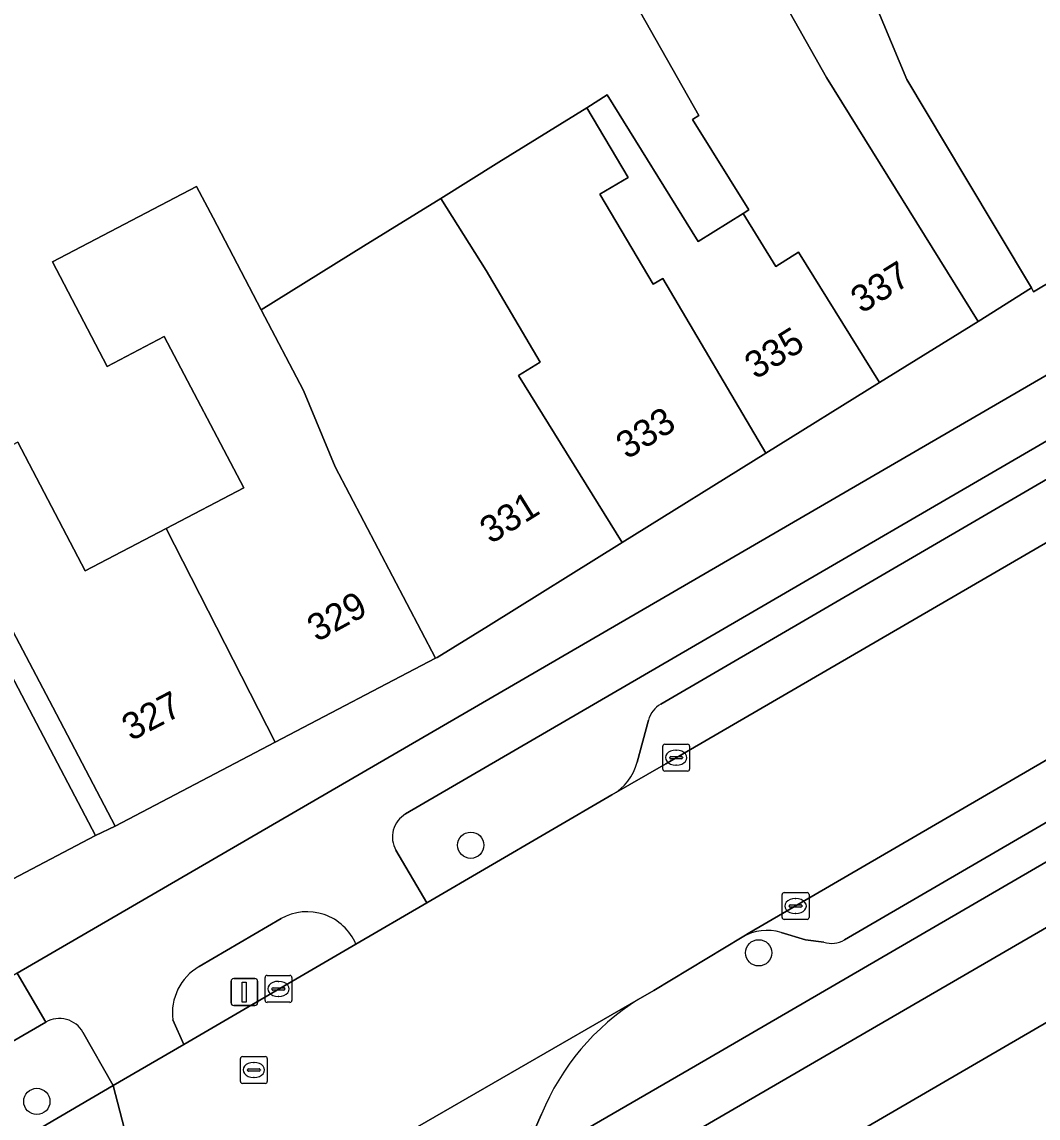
# Model space of a CAD drawing. Extents: x 163008 to 163854, y 382777 to 383982.
# Drawn here: x 163406.03 to 163443.89, y 383651.06 to 383691.89 of the extents above; entities that cross this region are included whole.
import ezdxf

# ---------------------------------------------------------------- set-up
doc = ezdxf.new("R2010")
doc.units = 0
for name, color, linetype in [('IMGEO_Boom', 7, 'Continuous'), ('IMGEO_Erf', 7, 'Continuous'), ('IMGEO_Fietspad_open', 7, 'Continuous'), ('IMGEO_Kolk', 7, 'Continuous'), ('IMGEO_Lichtmast', 7, 'Continuous'), ('IMGEO_Pand', 7, 'Continuous'), ('IMGEO_Pand_nummerreeks', 7, 'Continuous'), ('IMGEO_Parkeervlak_open', 7, 'Continuous'), ('IMGEO_Rijbaan_lokaal_gesloten', 7, 'Continuous'), ('IMGEO_Rioolput', 7, 'Continuous'), ('IMGEO_Verkeerseiland_open', 7, 'Continuous'), ('IMGEO_Voetpad_open', 7, 'Continuous')]:
    doc.layers.add(name, color=color, linetype=linetype)

msp = doc.modelspace()

# ---------------------------------------------------------------- linework, layer by layer
at = {"layer": 'IMGEO_Boom'}
for centre in [(163422.752, 383661.225), (163433.477, 383657.215), (163406.588, 383651.68)]:
    msp.add_circle(centre, 0.489, dxfattribs=at)
at = {"layer": 'IMGEO_Erf'}
for points in [[(163431.078, 383698.565), (163436.007, 383689.829), (163441.65, 383680.738), (163443.635, 383681.983), (163441.156, 383686.136), (163438.999, 383689.749), (163431.669, 383707.284)], [(163405.881, 383676.236), (163408.393, 383671.443), (163411.405, 383673.022), (163414.293, 383674.535), (163411.336, 383680.176), (163409.208, 383679.061), (163407.167, 383682.955), (163412.538, 383685.769), (163413.155, 383684.591), (163414.948, 383681.17), (163418.762, 383683.538), (163421.633, 383685.32), (163423.802, 383686.667), (163427.07, 383688.696), (163427.837, 383689.173), (163431.223, 383683.719), (163432.894, 383684.756), (163433.116, 383684.894), (163431.015, 383688.265), (163431.242, 383688.406), (163426.855, 383696.182)], [(163404.631, 383669.475), (163406.447, 383666.011), (163408.768, 383661.582), (163409.507, 383661.933), (163407.186, 383666.362), (163405.326, 383669.911)]]:
    msp.add_lwpolyline(points, dxfattribs=at)
at = {"layer": 'IMGEO_Fietspad_open'}
for points in [[(163654.435, 383791.132), (163574.956, 383750), (163569.257, 383747.053), (163512.387, 383717.643), (163500, 383711.017), (163491.247, 383706.08), (163405.856, 383656.462), (163406.925, 383654.632)], [(163420.325, 383662.389), (163492.316, 383704.277), (163500, 383708.628), (163513.275, 383715.72), (163519.272, 383718.8), (163525.007, 383721.799), (163528.75, 383723.714), (163529.926, 383724.337), (163570.311, 383745.236)], [(163427.493, 383648.464), (163436.715, 383653.813), (163500, 383690.548), (163503.018, 383692.292)], [(163473.864, 383677.858), (163431.12, 383653.01), (163425.936, 383649.997)], [(163418.475, 383657.537), (163421.114, 383659.076), (163419.966, 383661.043)], [(163412.635, 383656.704), (163415.684, 383658.493)], [(163396.885, 383648.825), (163406.925, 383654.632), (163405.856, 383656.462), (163395.934, 383650.697)], [(163408.307, 383654.256), (163409.429, 383652.27), (163412.069, 383653.803), (163411.656, 383654.718)]]:
    msp.add_lwpolyline(points, dxfattribs=at)
for centre, radius, start, end in [((163420.816, 383661.537), 0.983, 119.9429, 210.189), ((163416.653, 383656.77), 1.977, 22.8312, 119.3531), ((163413.629, 383654.98), 1.99, 119.964, 187.554), ((163407.43, 383653.759), 1.009, 29.5412, 120.0187)]:
    msp.add_arc(centre, radius, start, end, dxfattribs=at)
at = {"layer": 'IMGEO_Kolk'}
for p, q in [((163429.903, 383664.062), (163429.903, 383664.914)), ((163429.978, 383664.988), (163430.83, 383664.988)), ((163430.391, 383664.768), (163430.416, 383664.768)), ((163430.904, 383664.914), (163430.904, 383664.062)), ((163430.162, 383664.482), (163430.162, 383664.494)), ((163430.6, 383664.445), (163430.202, 383664.445)), ((163430.205, 383664.531), (163430.603, 383664.531)), ((163430.646, 383664.494), (163430.646, 383664.482)), ((163430.83, 383663.988), (163429.978, 383663.988)), ((163430.414, 383664.208), (163430.389, 383664.208)), ((163434.426, 383659.458), (163435.278, 383659.458)), ((163434.351, 383658.532), (163434.351, 383659.384)), ((163434.839, 383659.238), (163434.864, 383659.238)), ((163435.352, 383659.384), (163435.352, 383658.532)), ((163434.61, 383658.952), (163434.61, 383658.964)), ((163435.048, 383658.915), (163434.65, 383658.915)), ((163434.653, 383659.001), (163435.051, 383659.001)), ((163434.862, 383658.678), (163434.837, 383658.678)), ((163435.094, 383658.964), (163435.094, 383658.952)), ((163435.278, 383658.458), (163434.426, 383658.458)), ((163415.088, 383655.446), (163415.088, 383656.298)), ((163415.163, 383656.372), (163416.015, 383656.372)), ((163416.089, 383656.298), (163416.089, 383655.446)), ((163415.347, 383655.866), (163415.347, 383655.878)), ((163415.785, 383655.829), (163415.387, 383655.829)), ((163415.39, 383655.915), (163415.788, 383655.915)), ((163415.576, 383656.152), (163415.601, 383656.152)), ((163415.831, 383655.878), (163415.831, 383655.866)), ((163415.599, 383655.592), (163415.574, 383655.592)), ((163416.015, 383655.372), (163415.163, 383655.372))]:
    msp.add_line(p, q, dxfattribs=at)
for points in [[(163429.903, 383664.062), (163429.903, 383664.914)], [(163429.978, 383664.988), (163430.83, 383664.988)], [(163430.904, 383664.914), (163430.904, 383664.062)], [(163430.83, 383663.988), (163429.978, 383663.988)], [(163434.426, 383659.458), (163435.278, 383659.458)], [(163434.351, 383658.532), (163434.351, 383659.384)], [(163435.352, 383659.384), (163435.352, 383658.532)], [(163435.278, 383658.458), (163434.426, 383658.458)], [(163415.088, 383655.446), (163415.088, 383656.298)], [(163415.163, 383656.372), (163416.015, 383656.372)], [(163416.089, 383656.298), (163416.089, 383655.446)], [(163416.015, 383655.372), (163415.163, 383655.372)]]:
    msp.add_lwpolyline(points, dxfattribs=at)
for centre, radius, start, end in [((163429.98, 383664.912), 0.0765, 91.552, 178.448), ((163429.98, 383664.912), 0.0765, 91.552, 178.448), ((163430.828, 383664.912), 0.0765, 1.552, 88.448), ((163430.828, 383664.912), 0.0765, 1.552, 88.448), ((163430.202, 383664.491), 0.0403, 85.8775, 175.7526), ((163430.199, 383664.481), 0.0366, 178.938, 274.7102), ((163430.603, 383664.488), 0.043, 264.8664, 352.4533), ((163430.607, 383664.493), 0.0386, 1.7309, 96.639), ((163429.98, 383664.064), 0.0765, 181.552, 268.448), ((163429.98, 383664.064), 0.0765, 181.552, 268.448), ((163430.828, 383664.064), 0.0765, 271.552, 358.448), ((163430.828, 383664.064), 0.0765, 271.552, 358.448), ((163434.428, 383659.382), 0.0765, 91.552, 178.448), ((163434.428, 383659.382), 0.0765, 91.552, 178.448), ((163435.276, 383659.382), 0.0765, 1.552, 88.448), ((163435.276, 383659.382), 0.0765, 1.552, 88.448), ((163434.65, 383658.961), 0.0403, 85.8775, 175.7526), ((163434.647, 383658.951), 0.0366, 178.938, 274.7102), ((163435.051, 383658.958), 0.043, 264.8664, 352.4533), ((163435.055, 383658.963), 0.0386, 1.7309, 96.639), ((163434.428, 383658.534), 0.0765, 181.552, 268.448), ((163434.428, 383658.534), 0.0765, 181.552, 268.448), ((163435.276, 383658.534), 0.0765, 271.552, 358.448), ((163435.276, 383658.534), 0.0765, 271.552, 358.448), ((163415.165, 383656.296), 0.0765, 91.552, 178.448), ((163415.165, 383656.296), 0.0765, 91.552, 178.448), ((163416.013, 383656.296), 0.0765, 1.552, 88.448), ((163416.013, 383656.296), 0.0765, 1.552, 88.448), ((163415.387, 383655.875), 0.0403, 85.8775, 175.7526), ((163415.384, 383655.865), 0.0366, 178.938, 274.7102), ((163415.788, 383655.872), 0.043, 264.8664, 352.4533), ((163415.792, 383655.877), 0.0386, 1.7309, 96.639), ((163415.165, 383655.448), 0.0765, 181.552, 268.448), ((163415.165, 383655.448), 0.0765, 181.552, 268.448), ((163416.013, 383655.448), 0.0765, 271.552, 358.448), ((163416.013, 383655.448), 0.0765, 271.552, 358.448)]:
    msp.add_arc(centre, radius, start, end, dxfattribs=at)
for centre, major_axis, ratio, start_param, end_param in [((163430.39, 383664.488), (-0.387, 0.002), 0.722429, 4.712389, 7.853982), ((163430.415, 383664.488), (-0.39, 0.002), 0.717154, 1.570796, 4.712389), ((163434.838, 383658.958), (-0.387, 0.002), 0.722429, 4.712389, 7.853982), ((163434.863, 383658.958), (-0.39, 0.002), 0.717154, 1.570796, 4.712389), ((163415.575, 383655.872), (-0.387, 0.002), 0.722429, 4.712389, 7.853982), ((163415.6, 383655.872), (-0.39, 0.002), 0.717154, 1.570796, 4.712389)]:
    msp.add_ellipse(centre, major_axis=major_axis, ratio=ratio, start_param=start_param, end_param=end_param, dxfattribs=at)
at = {"layer": 'IMGEO_Lichtmast'}
for p, q in [((163413.922, 383656.254), (163414.712, 383656.254)), ((163414.712, 383656.254), (163413.922, 383656.254)), ((163413.822, 383655.354), (163413.822, 383656.154)), ((163413.822, 383656.154), (163413.822, 383655.354)), ((163414.812, 383656.154), (163414.812, 383655.354)), ((163414.812, 383655.354), (163414.812, 383656.154)), ((163414.712, 383655.254), (163413.922, 383655.254)), ((163413.922, 383655.254), (163414.712, 383655.254))]:
    msp.add_line(p, q, dxfattribs=at)
msp.add_lwpolyline([(163414.242, 383656.129), (163414.392, 383656.129), (163414.392, 383655.379), (163414.242, 383655.379), (163414.242, 383656.129)], dxfattribs=at)
for centre, start, end in [((163413.922, 383656.154), 90, 180), ((163413.922, 383656.154), 90, 180), ((163414.712, 383656.154), 0, 90), ((163414.712, 383656.154), 360, 90), ((163413.922, 383655.354), 180, 270), ((163413.922, 383655.354), 180, 270), ((163414.712, 383655.354), 270, 0), ((163414.712, 383655.354), 270, 0)]:
    msp.add_arc(centre, 0.1, start, end, dxfattribs=at)
at = {"layer": 'IMGEO_Pand'}
for points in [[(163450.553, 383696.706), (163453.766, 383698.623), (163452.663, 383700.471), (163451.884, 383700.006), (163450.974, 383701.53), (163449.207, 383700.475), (163446.777, 383704.826), (163446.407, 383704.605), (163441.992, 383712.04), (163441.88, 383712.227), (163437.116, 383721.301), (163427.393, 383717.013), (163429.86, 383711.419), (163431.669, 383707.284), (163438.999, 383689.749), (163441.156, 383686.136), (163443.635, 383681.983), (163443.718, 383681.843), (163455.298, 383688.755), (163451.26, 383695.521)], [(163437.98, 383678.458), (163441.65, 383680.738), (163436.007, 383689.829), (163431.078, 383698.565), (163426.855, 383696.182), (163431.242, 383688.406), (163431.015, 383688.265), (163433.116, 383684.894), (163432.894, 383684.756), (163434.113, 383682.788), (163434.961, 383683.314)], [(163432.894, 383684.756), (163431.223, 383683.719), (163427.837, 383689.173), (163427.07, 383688.696), (163428.619, 383686.101), (163427.566, 383685.481), (163429.548, 383682.121), (163429.911, 383682.335), (163433.747, 383675.828), (163437.98, 383678.458), (163434.961, 383683.314), (163434.113, 383682.788)], [(163429.911, 383682.335), (163429.548, 383682.121), (163427.566, 383685.481), (163428.619, 383686.101), (163427.07, 383688.696), (163423.802, 383686.667), (163421.633, 383685.32), (163423.322, 383682.636), (163425.343, 383679.218), (163424.536, 383678.717), (163428.397, 383672.503), (163433.747, 383675.828)], [(163417.702, 383675.323), (163416.524, 383678.162), (163414.948, 383681.17), (163413.155, 383684.591), (163412.538, 383685.769), (163407.167, 383682.955), (163409.208, 383679.061), (163411.336, 383680.176), (163414.293, 383674.535), (163411.405, 383673.022), (163415.469, 383665.058), (163421.442, 383668.187)], [(163428.397, 383672.503), (163424.536, 383678.717), (163425.343, 383679.218), (163423.322, 383682.636), (163421.633, 383685.32), (163418.762, 383683.538), (163414.948, 383681.17), (163416.524, 383678.162), (163417.702, 383675.323), (163421.442, 383668.187), (163421.5, 383668.218), (163423.408, 383669.403)], [(163411.405, 383673.022), (163408.393, 383671.443), (163405.881, 383676.236), (163404.48, 383675.505), (163404.295, 383678.134), (163402.285, 383682.036), (163399.758, 383680.718), (163402.875, 383674.668), (163405.326, 383669.911), (163407.186, 383666.362), (163409.507, 383661.933), (163415.469, 383665.058)], [(163404.631, 383669.475), (163402.412, 383668.313), (163400.686, 383671.607), (163395.485, 383680.83), (163393.203, 383679.634), (163394.931, 383676.026), (163396.036, 383674.232), (163396.649, 383673.237), (163396.702, 383673.15), (163398.388, 383670.403), (163404.249, 383659.214), (163408.768, 383661.582), (163406.447, 383666.011)]]:
    msp.add_lwpolyline(points, close=True, dxfattribs=at)
msp.add_lwpolyline([(163450.238, 383649.94), (163449.191, 383651.742), (163446.679, 383656.065), (163446.55, 383655.99), (163436.339, 383650.056)], dxfattribs=at)
at = {"layer": 'IMGEO_Parkeervlak_open'}
for points in [[(163428.013, 383663.098), (163430.017, 383664.258), (163469.072, 383686.961)], [(163470.481, 383679.692), (163433.147, 383657.971), (163432.868, 383657.803)], [(163447.529, 383676.148), (163447.258, 383676.63), (163446.967, 383676.46), (163443.706, 383674.562), (163429.834, 383666.484)], [(163436.672, 383657.7), (163450.934, 383665.997), (163450.667, 383666.514)], [(163429.373, 383665.884), (163428.949, 383664.319)], [(163434.316, 383657.974), (163435.222, 383657.706), (163435.901, 383657.611)]]:
    msp.add_lwpolyline(points, dxfattribs=at)
for centre, radius, start, end in [((163430.343, 383665.616), 1.007, 120.386, 164.5415), ((163426.985, 383664.855), 2.036, 300.3289, 344.7246), ((163433.789, 383656.223), 1.829, 73.2451, 120.2251), ((163436.185, 383658.538), 0.969, 252.988, 300.1815)]:
    msp.add_arc(centre, radius, start, end, dxfattribs=at)
at = {"layer": 'IMGEO_Rijbaan_lokaal_gesloten'}
for points in [[(163500, 383704.831), (163477.846, 383692.06), (163477.277, 383691.729), (163469.516, 383687.219), (163469.072, 383686.961), (163430.017, 383664.258), (163428.013, 383663.098), (163421.114, 383659.076), (163418.475, 383657.537), (163412.069, 383653.803), (163409.429, 383652.27), (163411.252, 383645.246), (163428.983, 383655.474), (163429.571, 383655.813), (163432.868, 383657.803), (163433.147, 383657.971), (163470.481, 383679.692), (163473.884, 383681.684), (163476.524, 383683.19), (163481.706, 383686.227)], [(163428.983, 383655.474), (163411.252, 383645.246), (163407.851, 383643.269)], [(163404.96, 383641.564), (163405.49, 383641.876), (163407.851, 383643.269), (163411.252, 383645.246), (163409.429, 383652.27), (163406.612, 383650.621), (163402.219, 383648.085), (163400.707, 383647.179)], [(163425.005, 383650.763), (163425.156, 383650.674), (163425.388, 383651.209)]]:
    msp.add_lwpolyline(points, dxfattribs=at)
msp.add_arc((163433.843, 383647.73), 9.142, 122.1099, 157.6345, dxfattribs=at)
at = {"layer": 'IMGEO_Rioolput'}
for p, q in [((163414.246, 383653.353), (163415.098, 383653.353)), ((163414.171, 383652.427), (163414.171, 383653.279)), ((163414.659, 383653.133), (163414.684, 383653.133)), ((163415.172, 383653.279), (163415.172, 383652.427)), ((163414.43, 383652.847), (163414.43, 383652.859)), ((163414.868, 383652.81), (163414.47, 383652.81)), ((163414.473, 383652.896), (163414.871, 383652.896)), ((163414.682, 383652.573), (163414.657, 383652.573)), ((163414.914, 383652.859), (163414.914, 383652.847)), ((163415.098, 383652.353), (163414.246, 383652.353))]:
    msp.add_line(p, q, dxfattribs=at)
for points in [[(163414.246, 383653.353), (163415.098, 383653.353)], [(163414.171, 383652.427), (163414.171, 383653.279)], [(163415.172, 383653.279), (163415.172, 383652.427)], [(163415.098, 383652.353), (163414.246, 383652.353)]]:
    msp.add_lwpolyline(points, dxfattribs=at)
for centre, radius, start, end in [((163414.248, 383653.277), 0.0765, 91.552, 178.448), ((163414.248, 383653.277), 0.0765, 91.552, 178.448), ((163415.096, 383653.277), 0.0765, 1.552, 88.448), ((163415.096, 383653.277), 0.0765, 1.552, 88.448), ((163414.47, 383652.856), 0.0403, 85.8775, 175.7526), ((163414.467, 383652.846), 0.0366, 178.938, 274.7102), ((163414.871, 383652.853), 0.043, 264.8664, 352.4533), ((163414.875, 383652.858), 0.0386, 1.7309, 96.639), ((163414.248, 383652.429), 0.0765, 181.552, 268.448), ((163414.248, 383652.429), 0.0765, 181.552, 268.448), ((163415.096, 383652.429), 0.0765, 271.552, 358.448), ((163415.096, 383652.429), 0.0765, 271.552, 358.448)]:
    msp.add_arc(centre, radius, start, end, dxfattribs=at)
for centre, major_axis, ratio, start_param, end_param in [((163414.658, 383652.853), (-0.387, 0.002), 0.722429, 4.712389, 7.853982), ((163414.683, 383652.853), (-0.39, 0.002), 0.717154, 1.570796, 4.712389)]:
    msp.add_ellipse(centre, major_axis=major_axis, ratio=ratio, start_param=start_param, end_param=end_param, dxfattribs=at)
at = {"layer": 'IMGEO_Verkeerseiland_open'}
for points in [[(163516.09, 383715.069), (163515.811, 383715.604), (163519.796, 383717.695), (163525.634, 383720.649), (163525.007, 383721.799), (163519.272, 383718.8), (163513.275, 383715.72), (163500, 383708.628), (163492.316, 383704.277), (163420.325, 383662.389)], [(163429.834, 383666.484), (163443.706, 383674.562), (163446.967, 383676.46), (163447.258, 383676.63), (163447.529, 383676.148)], [(163428.949, 383664.319), (163429.373, 383665.884)], [(163419.966, 383661.043), (163421.114, 383659.076), (163428.013, 383663.098)], [(163415.684, 383658.493), (163412.635, 383656.704)], [(163411.656, 383654.718), (163412.069, 383653.803), (163418.475, 383657.537)], [(163406.925, 383654.632), (163396.885, 383648.825)], [(163406.612, 383650.621), (163409.429, 383652.27), (163408.307, 383654.256)]]:
    msp.add_lwpolyline(points, dxfattribs=at)
for centre, radius, start, end in [((163430.343, 383665.616), 1.007, 120.386, 164.5415), ((163426.985, 383664.855), 2.036, 300.3289, 344.7246), ((163420.816, 383661.537), 0.983, 119.9429, 210.189), ((163416.653, 383656.77), 1.977, 22.8312, 119.3531), ((163413.629, 383654.98), 1.99, 119.964, 187.554), ((163407.43, 383653.759), 1.009, 29.5412, 120.0187)]:
    msp.add_arc(centre, radius, start, end, dxfattribs=at)
at = {"layer": 'IMGEO_Voetpad_open'}
for points in [[(163425.285, 383643.632), (163436.339, 383650.056), (163446.55, 383655.99), (163446.058, 383656.838), (163482.143, 383678.004), (163481.794, 383678.606), (163500, 383688.38), (163506.411, 383691.822), (163522.046, 383699.806), (163542.362, 383710.748), (163542.841, 383709.56), (163547.719, 383712.104), (163553.977, 383715.454), (163559.251, 383718.277)], [(163405.856, 383656.462), (163491.247, 383706.08)], [(163479.672, 383703.755), (163478.476, 383703.08), (163478.499, 383703.025), (163478.567, 383702.858), (163477.064, 383702.243), (163471.118, 383699.002), (163471.458, 383698.277), (163467.757, 383696.699), (163465.729, 383694.981), (163461.143, 383692.244), (163455.298, 383688.755), (163443.718, 383681.843), (163443.635, 383681.983), (163441.65, 383680.738), (163437.98, 383678.458), (163433.747, 383675.828), (163428.397, 383672.503), (163423.408, 383669.403), (163421.5, 383668.218), (163421.442, 383668.187), (163415.469, 383665.058), (163409.507, 383661.933), (163408.768, 383661.582), (163404.249, 383659.214)], [(163503.018, 383692.292), (163500, 383690.548), (163436.715, 383653.813), (163427.493, 383648.464)], [(163425.936, 383649.997), (163431.12, 383653.01), (163473.864, 383677.858)], [(163450.667, 383666.514), (163450.934, 383665.997), (163436.672, 383657.7)], [(163435.901, 383657.611), (163435.222, 383657.706), (163434.316, 383657.974)], [(163432.868, 383657.803), (163429.571, 383655.813), (163428.983, 383655.474)], [(163425.388, 383651.209), (163425.156, 383650.674)]]:
    msp.add_lwpolyline(points, dxfattribs=at)
for centre, radius, start, end in [((163433.789, 383656.223), 1.829, 73.2451, 120.2251), ((163436.185, 383658.538), 0.969, 252.988, 300.1815), ((163433.843, 383647.73), 9.142, 122.1099, 157.6345)]:
    msp.add_arc(centre, radius, start, end, dxfattribs=at)

# ---------------------------------------------------------------- texts
at = {"layer": 'IMGEO_Pand_nummerreeks'}
for s, rotation, p in [('337', 31.8543, (163437.313, 383681.011)), ('335', 31.8565, (163433.362, 383678.556)), ('333', 31.8565, (163428.571, 383675.579)), ('331', 31.8543, (163423.497, 383672.426)), ('329', 28.6995, (163417.019, 383668.779)), ('327', 27.6567, (163410.098, 383665.088))]:
    msp.add_text(s, height=1, rotation=rotation, dxfattribs=at).set_placement(p)

doc.saveas('drawing.dxf')
